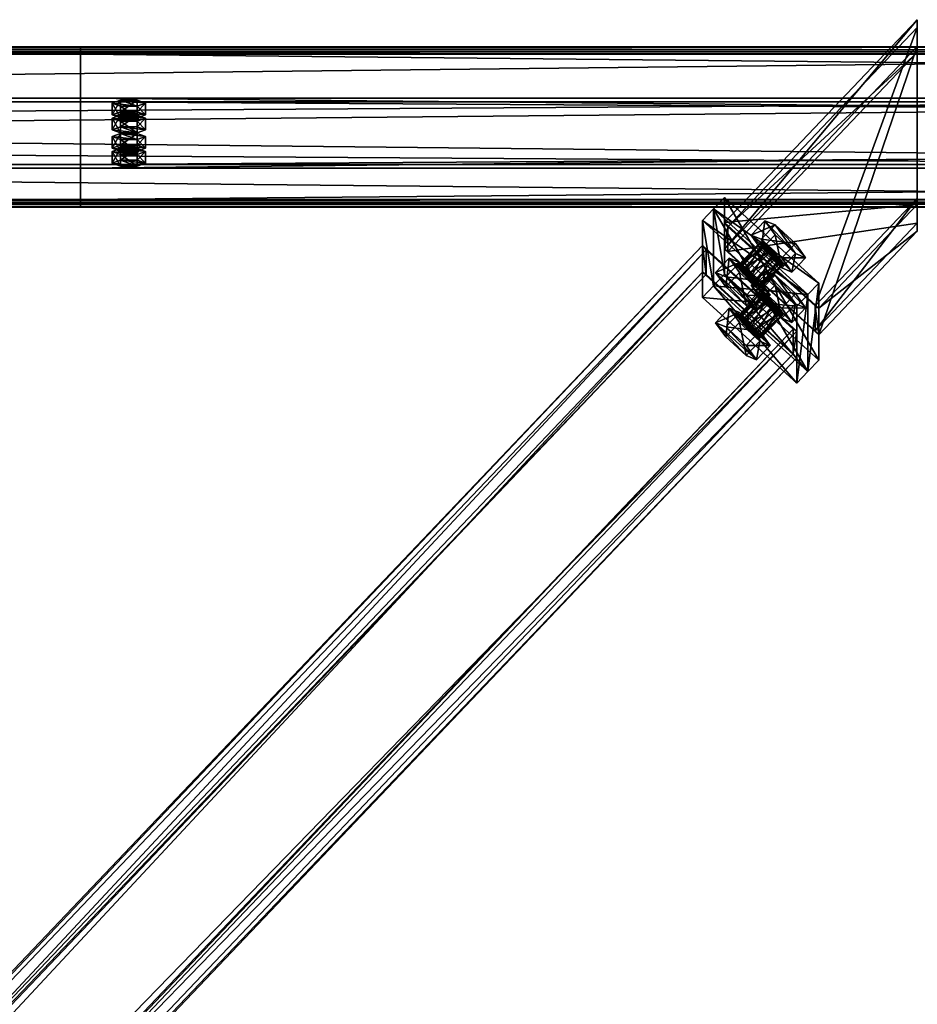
# Model space of a CAD drawing. Header units: millimetres. Extents: x -333 to 67333, y -930 to 39730.
# Tile 613 of 1056: x 4862 to 5420, y 18720 to 19332. Entities that reach past the tile are written whole.
import ezdxf

# ---------------------------------------------------------------- set-up
doc = ezdxf.new("R2010")
doc.units = ezdxf.units.MM
for name, color, linetype in [('13', 7, 'Continuous'), ('3', 7, 'Continuous'), ('95', 7, 'Continuous'), ('99', 7, 'Continuous')]:
    doc.layers.add(name, color=color, linetype=linetype)

msp = doc.modelspace()

# ---------------------------------------------------------------- meshes
at = {"layer": '13', "color": 30}
mesh = msp.add_polyface(dxfattribs=at)
corners = [(6100.01, 19311.83, 7537.05), (6100.01, 19239.44, 7521.66), (-329.99, 19239.44, 7521.66), (-329.99, 19311.83, 7537.05), (6100.01, 19280.61, 7327.99), (-329.99, 19280.61, 7327.99), (6100.01, 19219.96, 7315.1), (-329.99, 19219.96, 7315.1), (6100.01, 19217.26, 7327.82), (-329.99, 19217.26, 7327.82), (6100.01, 19215.31, 7327.4), (-329.99, 19215.31, 7327.4), (6100.01, 19218.42, 7312.73), (-329.99, 19218.42, 7312.73), (6100.01, 19282.98, 7326.45), (-329.99, 19282.98, 7326.45), (6100.01, 19241.82, 7520.12), (-329.99, 19241.82, 7520.12), (6100.01, 19310.29, 7534.68), (-329.99, 19310.29, 7534.68), (6100.01, 19312.99, 7521.96), (-329.99, 19312.99, 7521.96), (6100.01, 19314.95, 7522.38), (-329.99, 19314.95, 7522.38)]
mesh.append_faces([[corners[k] for k in face] for face in [(0, 2, 3, 3), (1, 5, 2, 2), (4, 7, 5, 5), (6, 9, 7, 7), (8, 11, 9, 9), (10, 13, 11, 11), (12, 15, 13, 13), (14, 17, 15, 15), (16, 19, 17, 17), (18, 21, 19, 19), (20, 23, 21, 21), (22, 3, 23, 23), (20, 0, 22, 22), (8, 12, 10, 10), (11, 7, 9, 9)]], dxfattribs={"vtx0": -1, "color": 30})
mesh.append_faces([[corners[k] for k in face] for face in [(1, 16, 4, 4), (16, 0, 18, 18), (18, 0, 20, 20), (12, 6, 14, 14), (14, 4, 16, 16), (3, 19, 23, 23), (19, 2, 17, 17), (15, 5, 13, 13)]], dxfattribs={"vtx0": -1, "vtx1": -1, "color": 30})
mesh.append_faces([[corners[k] for k in face] for face in [(16, 1, 0, 0), (12, 8, 6, 6), (14, 6, 4, 4), (19, 3, 2, 2), (17, 2, 5, 5), (7, 11, 13, 13), (5, 15, 17, 17), (13, 5, 7, 7)]], dxfattribs={"vtx0": -1, "vtx2": -1, "vtx3": -1, "color": 30})
mesh.append_faces([[corners[k] for k in face] for face in [(21, 23, 19, 19)]], dxfattribs={"vtx1": -1, "color": 30})
mesh.append_faces([[corners[k] for k in face] for face in [(0, 1, 2, 2), (1, 4, 5, 5), (4, 6, 7, 7), (6, 8, 9, 9), (8, 10, 11, 11), (10, 12, 13, 13), (12, 14, 15, 15), (14, 16, 17, 17), (16, 18, 19, 19), (18, 20, 21, 21), (20, 22, 23, 23), (22, 0, 3, 3)]], dxfattribs={"vtx2": -1, "vtx3": -1, "color": 30})
mesh = msp.add_polyface(dxfattribs=at)
corners = [(11700.01, 19311.83, 7537.05), (11700.01, 19239.44, 7521.66), (4900.01, 19239.44, 7521.66), (4900.01, 19311.83, 7537.05), (11700.01, 19280.61, 7327.99), (4900.01, 19280.61, 7327.99), (11700.01, 19219.96, 7315.1), (4900.01, 19219.96, 7315.1), (11700.01, 19217.26, 7327.82), (4900.01, 19217.26, 7327.82), (11700.01, 19215.31, 7327.4), (4900.01, 19215.31, 7327.4), (11700.01, 19218.42, 7312.73), (4900.01, 19218.42, 7312.73), (11700.01, 19282.98, 7326.45), (4900.01, 19282.98, 7326.45), (11700.01, 19241.82, 7520.12), (4900.01, 19241.82, 7520.12), (11700.01, 19310.29, 7534.68), (4900.01, 19310.29, 7534.68), (11700.01, 19312.99, 7521.96), (4900.01, 19312.99, 7521.96), (11700.01, 19314.95, 7522.38), (4900.01, 19314.95, 7522.38)]
mesh.append_faces([[corners[k] for k in face] for face in [(0, 2, 3, 3), (1, 5, 2, 2), (4, 7, 5, 5), (6, 9, 7, 7), (8, 11, 9, 9), (10, 13, 11, 11), (12, 15, 13, 13), (14, 17, 15, 15), (16, 19, 17, 17), (18, 21, 19, 19), (20, 23, 21, 21), (22, 3, 23, 23), (8, 12, 10, 10), (18, 22, 20, 20), (11, 7, 9, 9)]], dxfattribs={"vtx0": -1, "color": 30})
mesh.append_faces([[corners[k] for k in face] for face in [(1, 16, 4, 4), (16, 0, 18, 18), (22, 18, 0, 0), (14, 4, 16, 16), (3, 19, 23, 23), (19, 2, 17, 17), (17, 2, 15, 15), (15, 5, 13, 13), (13, 7, 11, 11)]], dxfattribs={"vtx0": -1, "vtx1": -1, "color": 30})
mesh.append_faces([[corners[k] for k in face] for face in [(12, 8, 6, 6), (16, 1, 0, 0), (6, 14, 12, 12), (14, 6, 4, 4), (19, 3, 2, 2), (15, 2, 5, 5), (13, 5, 7, 7)]], dxfattribs={"vtx0": -1, "vtx2": -1, "vtx3": -1, "color": 30})
mesh.append_faces([[corners[k] for k in face] for face in [(21, 23, 19, 19)]], dxfattribs={"vtx1": -1, "color": 30})
mesh.append_faces([[corners[k] for k in face] for face in [(0, 1, 2, 2), (1, 4, 5, 5), (4, 6, 7, 7), (6, 8, 9, 9), (8, 10, 11, 11), (10, 12, 13, 13), (12, 14, 15, 15), (14, 16, 17, 17), (16, 18, 19, 19), (18, 20, 21, 21), (20, 22, 23, 23), (22, 0, 3, 3)]], dxfattribs={"vtx2": -1, "vtx3": -1, "color": 30})
at = {"layer": '3', "color": 91}
mesh = msp.add_polyface(dxfattribs=at)
corners = [(5420, 19326.83, 7216.19), (5420, 19220.55, 7193.6), (5356.51, 19153.78, 7179.41), (5302.32, 19203.08, 7189.89), (5420, 19205.17, 7265.98), (5356.51, 19138.4, 7251.79), (5420, 19311.45, 7288.57), (5302.32, 19187.69, 7262.27), (5420, 19331.77, 7214.17), (5420, 19315.14, 7292.42), (5300.13, 19189.07, 7265.63), (5300.13, 19205.7, 7187.38), (5420, 19200.23, 7268), (5358.71, 19135.77, 7254.3), (5420, 19216.87, 7189.75), (5358.71, 19152.41, 7176.05)]
mesh.append_faces([[corners[k] for k in face] for face in [(0, 2, 3, 3), (1, 5, 2, 2), (4, 7, 5, 5), (6, 3, 7, 7), (8, 10, 11, 11), (9, 13, 10, 10), (12, 15, 13, 13), (14, 11, 15, 15)]], dxfattribs={"vtx0": -1, "color": 91})
mesh.append_faces([[corners[k] for k in face] for face in [(9, 6, 12, 12), (6, 8, 0, 0), (0, 8, 1, 1), (12, 4, 14, 14), (4, 12, 6, 6), (14, 1, 8, 8), (11, 3, 15, 15), (3, 10, 7, 7), (7, 10, 5, 5), (15, 2, 13, 13), (2, 15, 3, 3), (13, 5, 10, 10)]], dxfattribs={"vtx0": -1, "vtx1": -1, "color": 91})
mesh.append_faces([[corners[k] for k in face] for face in [(6, 9, 8, 8), (14, 4, 1, 1), (3, 11, 10, 10), (13, 2, 5, 5)]], dxfattribs={"vtx0": -1, "vtx2": -1, "vtx3": -1, "color": 91})
mesh.append_faces([[corners[k] for k in face] for face in [(0, 1, 2, 2), (1, 4, 5, 5), (4, 6, 7, 7), (6, 0, 3, 3), (8, 9, 10, 10), (9, 12, 13, 13), (12, 14, 15, 15), (14, 8, 11, 11)]], dxfattribs={"vtx2": -1, "vtx3": -1, "color": 91})
mesh = msp.add_polyface(dxfattribs=at)
corners = [(5288.7, 19188.75, 7186.84), (5342.89, 19139.46, 7176.36), (324.44, 13861.62, 6054.57), (270.25, 13910.91, 6065.05), (5342.89, 19124.07, 7248.75), (324.44, 13846.23, 6126.96), (5288.7, 19173.37, 7259.22), (270.25, 13895.53, 6137.43), (5286.51, 19191.37, 7184.33), (5286.51, 19174.74, 7262.58), (268.05, 13896.9, 6140.79), (268.05, 13913.54, 6062.54), (5345.09, 19121.45, 7251.26), (326.63, 13843.61, 6129.47), (5345.08, 19138.08, 7173), (326.63, 13860.24, 6051.21)]
mesh.append_faces([[corners[k] for k in face] for face in [(0, 2, 3, 3), (1, 5, 2, 2), (4, 7, 5, 5), (6, 3, 7, 7), (8, 10, 11, 11), (9, 13, 10, 10), (12, 15, 13, 13), (14, 11, 15, 15)]], dxfattribs={"vtx0": -1, "color": 91})
mesh.append_faces([[corners[k] for k in face] for face in [(9, 6, 12, 12), (6, 8, 0, 0), (0, 8, 1, 1), (12, 4, 14, 14), (4, 12, 6, 6), (14, 1, 8, 8), (11, 3, 15, 15), (3, 10, 7, 7), (13, 7, 10, 10)]], dxfattribs={"vtx0": -1, "vtx1": -1, "color": 91})
mesh.append_faces([[corners[k] for k in face] for face in [(6, 9, 8, 8), (14, 4, 1, 1), (3, 11, 10, 10), (15, 3, 2, 2), (2, 13, 15, 15), (13, 2, 5, 5), (13, 5, 7, 7)]], dxfattribs={"vtx0": -1, "vtx2": -1, "vtx3": -1, "color": 91})
mesh.append_faces([[corners[k] for k in face] for face in [(0, 1, 2, 2), (1, 4, 5, 5), (4, 6, 7, 7), (6, 0, 3, 3), (8, 9, 10, 10), (9, 12, 13, 13), (12, 14, 15, 15), (14, 8, 11, 11)]], dxfattribs={"vtx2": -1, "vtx3": -1, "color": 91})
at = {"layer": '95', "color": 20}
mesh = msp.add_polyface(dxfattribs=at)
corners = [(4924.01, 19249.84, 7472.76), (4924.81, 19250.46, 7469.82), (4924.81, 19252.42, 7470.24), (4924.01, 19251.8, 7473.17), (4927.01, 19250.92, 7467.67), (4927.01, 19252.88, 7468.09), (4930.01, 19251.09, 7466.89), (4930.01, 19253.04, 7467.3), (4933.01, 19250.92, 7467.67), (4933.01, 19252.88, 7468.09), (4935.21, 19250.46, 7469.82), (4935.21, 19252.42, 7470.24), (4936.01, 19249.84, 7472.76), (4936.01, 19251.8, 7473.17), (4935.21, 19249.22, 7475.69), (4935.21, 19251.17, 7476.11), (4933.01, 19248.76, 7477.84), (4933.01, 19250.72, 7478.26), (4930.01, 19248.59, 7478.63), (4930.01, 19250.55, 7479.04), (4927.01, 19248.76, 7477.84), (4927.01, 19250.72, 7478.26), (4924.81, 19249.22, 7475.69), (4924.81, 19251.17, 7476.11), (4919.62, 19251.8, 7473.17), (4924.81, 19253.67, 7464.37), (4924.81, 19261, 7465.93), (4919.62, 19259.13, 7474.73), (4935.21, 19253.67, 7464.37), (4935.21, 19261, 7465.93), (4940.4, 19251.8, 7473.17), (4940.4, 19259.13, 7474.73), (4935.21, 19249.92, 7481.98), (4935.21, 19257.26, 7483.54), (4924.81, 19249.92, 7481.98), (4924.81, 19257.26, 7483.54), (4919.62, 19242.5, 7471.2), (4924.81, 19244.37, 7462.39), (4924.81, 19251.71, 7463.95), (4919.62, 19249.84, 7472.76), (4935.21, 19244.37, 7462.39), (4935.21, 19251.71, 7463.95), (4940.4, 19242.5, 7471.2), (4940.4, 19249.84, 7472.76), (4935.21, 19240.63, 7480), (4935.21, 19247.97, 7481.56), (4924.81, 19240.63, 7480), (4924.81, 19247.97, 7481.56), (4924.01, 19270.63, 7374.94), (4924.81, 19271.25, 7372.01), (4924.81, 19273.21, 7372.42), (4924.01, 19272.59, 7375.36), (4927.01, 19271.71, 7369.86), (4927.01, 19273.67, 7370.28), (4930.01, 19271.88, 7369.07), (4930.01, 19273.83, 7369.49), (4933.01, 19271.71, 7369.86), (4933.01, 19273.67, 7370.28), (4935.21, 19271.25, 7372.01), (4935.21, 19273.21, 7372.42), (4936.01, 19270.63, 7374.94), (4936.01, 19272.59, 7375.36), (4935.21, 19270.01, 7377.88), (4935.21, 19271.96, 7378.29), (4933.01, 19269.55, 7380.03), (4933.01, 19271.51, 7380.44), (4930.01, 19269.38, 7380.81), (4930.01, 19271.34, 7381.23), (4927.01, 19269.55, 7380.03), (4927.01, 19271.51, 7380.44), (4924.81, 19270.01, 7377.88), (4924.81, 19271.96, 7378.29), (4919.62, 19272.59, 7375.36), (4924.81, 19274.46, 7366.55), (4924.81, 19281.79, 7368.11), (4919.62, 19279.92, 7376.92), (4935.21, 19274.46, 7366.55), (4935.21, 19281.79, 7368.11), (4940.4, 19272.59, 7375.36), (4940.4, 19279.92, 7376.92), (4935.21, 19270.72, 7384.16), (4935.21, 19278.05, 7385.72), (4924.81, 19270.72, 7384.16), (4924.81, 19278.05, 7385.72), (4919.62, 19263.29, 7373.38), (4924.81, 19265.17, 7364.58), (4924.81, 19272.5, 7366.14), (4919.62, 19270.63, 7374.94), (4935.21, 19265.17, 7364.58), (4935.21, 19272.5, 7366.14), (4940.4, 19263.29, 7373.38), (4940.4, 19270.63, 7374.94), (4935.21, 19261.42, 7382.19), (4935.21, 19268.76, 7383.75), (4924.81, 19261.42, 7382.19), (4924.81, 19268.76, 7383.75)]
mesh.append_faces([[corners[k] for k in face] for face in [(0, 2, 3, 3), (1, 5, 2, 2), (4, 7, 5, 5), (6, 9, 7, 7), (8, 11, 9, 9), (10, 13, 11, 11), (12, 15, 13, 13), (14, 17, 15, 15), (16, 19, 17, 17), (18, 21, 19, 19), (20, 23, 21, 21), (22, 3, 23, 23), (4, 8, 6, 6), (18, 22, 20, 20), (23, 19, 21, 21), (11, 7, 9, 9), (24, 26, 27, 27), (25, 29, 26, 26), (28, 31, 29, 29), (30, 33, 31, 31), (32, 35, 33, 33), (34, 27, 35, 35), (25, 30, 28, 28), (32, 24, 34, 34), (27, 33, 35, 35), (31, 26, 29, 29), (36, 38, 39, 39), (37, 41, 38, 38), (40, 43, 41, 41), (42, 45, 43, 43), (44, 47, 45, 45), (46, 39, 47, 47), (37, 42, 40, 40), (44, 36, 46, 46), (39, 45, 47, 47), (43, 38, 41, 41), (48, 50, 51, 51), (49, 53, 50, 50), (52, 55, 53, 53), (54, 57, 55, 55), (56, 59, 57, 57), (58, 61, 59, 59), (60, 63, 61, 61), (62, 65, 63, 63), (64, 67, 65, 65), (66, 69, 67, 67), (68, 71, 69, 69), (70, 51, 71, 71), (54, 58, 56, 56), (66, 70, 68, 68), (69, 65, 67, 67), (59, 55, 57, 57), (72, 74, 75, 75), (73, 77, 74, 74), (76, 79, 77, 77), (78, 81, 79, 79), (80, 83, 81, 81), (82, 75, 83, 83), (73, 78, 76, 76), (80, 72, 82, 82), (75, 81, 83, 83), (79, 74, 77, 77), (84, 86, 87, 87), (85, 89, 86, 86), (88, 91, 89, 89), (90, 93, 91, 91), (92, 95, 93, 93), (94, 87, 95, 95), (85, 90, 88, 88), (92, 84, 94, 94), (87, 93, 95, 95), (91, 86, 89, 89)]], dxfattribs={"vtx0": -1, "color": 20})
mesh.append_faces([[corners[k] for k in face] for face in [(8, 4, 10, 10), (10, 4, 12, 12), (12, 1, 14, 14), (14, 22, 16, 16), (16, 22, 18, 18), (19, 23, 17, 17), (17, 3, 15, 15), (15, 2, 13, 13), (13, 5, 11, 11), (30, 25, 32, 32), (33, 26, 31, 31), (42, 37, 44, 44), (45, 38, 43, 43), (58, 49, 60, 60), (60, 49, 62, 62), (62, 48, 64, 64), (64, 70, 66, 66), (65, 51, 63, 63), (63, 50, 61, 61), (61, 53, 59, 59), (78, 73, 80, 80), (81, 74, 79, 79), (90, 85, 92, 92), (93, 86, 91, 91)]], dxfattribs={"vtx0": -1, "vtx1": -1, "color": 20})
mesh.append_faces([[corners[k] for k in face] for face in [(12, 4, 1, 1), (14, 1, 0, 0), (14, 0, 22, 22), (17, 23, 3, 3), (15, 3, 2, 2), (13, 2, 5, 5), (11, 5, 7, 7), (32, 25, 24, 24), (33, 27, 26, 26), (44, 37, 36, 36), (45, 39, 38, 38), (58, 54, 52, 52), (58, 52, 49, 49), (62, 49, 48, 48), (64, 48, 70, 70), (65, 69, 71, 71), (65, 71, 51, 51), (63, 51, 50, 50), (61, 50, 53, 53), (59, 53, 55, 55), (80, 73, 72, 72), (81, 75, 74, 74), (92, 85, 84, 84), (93, 87, 86, 86)]], dxfattribs={"vtx0": -1, "vtx2": -1, "vtx3": -1, "color": 20})
mesh.append_faces([[corners[k] for k in face] for face in [(0, 1, 2, 2), (1, 4, 5, 5), (4, 6, 7, 7), (6, 8, 9, 9), (8, 10, 11, 11), (10, 12, 13, 13), (12, 14, 15, 15), (14, 16, 17, 17), (16, 18, 19, 19), (18, 20, 21, 21), (20, 22, 23, 23), (22, 0, 3, 3), (24, 25, 26, 26), (25, 28, 29, 29), (28, 30, 31, 31), (30, 32, 33, 33), (32, 34, 35, 35), (34, 24, 27, 27), (36, 37, 38, 38), (37, 40, 41, 41), (40, 42, 43, 43), (42, 44, 45, 45), (44, 46, 47, 47), (46, 36, 39, 39), (48, 49, 50, 50), (49, 52, 53, 53), (52, 54, 55, 55), (54, 56, 57, 57), (56, 58, 59, 59), (58, 60, 61, 61), (60, 62, 63, 63), (62, 64, 65, 65), (64, 66, 67, 67), (66, 68, 69, 69), (68, 70, 71, 71), (70, 48, 51, 51), (72, 73, 74, 74), (73, 76, 77, 77), (76, 78, 79, 79), (78, 80, 81, 81), (80, 82, 83, 83), (82, 72, 75, 75), (84, 85, 86, 86), (85, 88, 89, 89), (88, 90, 91, 91), (90, 92, 93, 93), (92, 94, 95, 95), (94, 84, 87, 87)]], dxfattribs={"vtx2": -1, "vtx3": -1, "color": 20})
at = {"layer": '95', "color": 7}
mesh = msp.add_polyface(dxfattribs=at)
corners = [(5308.47, 19147.48, 7292.57), (5309.45, 19147.63, 7287.49), (5323.07, 19161.95, 7290.53), (5322.09, 19161.8, 7295.62), (5312.13, 19145.95, 7283.39), (5325.76, 19160.27, 7286.44), (5315.8, 19142.9, 7281.37), (5329.42, 19157.22, 7284.42), (5319.46, 19139.29, 7281.98), (5333.08, 19153.61, 7285.02), (5322.14, 19136.09, 7285.04), (5335.76, 19150.41, 7288.08), (5323.12, 19134.16, 7289.74), (5336.74, 19148.48, 7292.78), (5322.14, 19134.01, 7294.82), (5335.76, 19148.33, 7297.86), (5319.46, 19135.69, 7298.92), (5333.08, 19150.01, 7301.96), (5315.8, 19138.74, 7300.94), (5329.42, 19153.06, 7303.98), (5312.13, 19142.35, 7300.33), (5325.76, 19156.67, 7303.38), (5309.45, 19145.55, 7297.27), (5323.07, 19159.87, 7300.32), (5316.73, 19166.68, 7296.65), (5323.07, 19164.03, 7280.75), (5331.59, 19172.98, 7282.66), (5325.25, 19175.63, 7298.55), (5335.76, 19152.49, 7278.3), (5344.27, 19161.45, 7280.2), (5342.1, 19143.6, 7291.75), (5350.61, 19152.56, 7293.65), (5335.76, 19146.26, 7307.65), (5344.27, 19155.21, 7309.55), (5323.07, 19157.79, 7310.1), (5331.59, 19166.75, 7312), (5294.6, 19143.4, 7291.7), (5300.94, 19140.75, 7275.81), (5309.45, 19149.71, 7277.71), (5303.11, 19152.36, 7293.61), (5313.62, 19129.21, 7273.35), (5322.14, 19138.17, 7275.26), (5319.97, 19120.33, 7286.8), (5328.48, 19129.28, 7288.7), (5313.62, 19122.98, 7302.7), (5322.14, 19131.93, 7304.6), (5300.94, 19134.52, 7305.15), (5309.45, 19143.47, 7307.05), (5308.47, 19178.67, 7145.85), (5309.45, 19178.81, 7140.77), (5323.07, 19193.14, 7143.81), (5322.09, 19192.99, 7148.89), (5312.13, 19177.13, 7136.67), (5325.75, 19191.46, 7139.71), (5315.8, 19174.08, 7134.65), (5329.42, 19188.41, 7137.7), (5319.46, 19170.47, 7135.25), (5333.08, 19184.8, 7138.3), (5322.14, 19167.27, 7138.32), (5335.76, 19181.6, 7141.36), (5323.12, 19165.34, 7143.02), (5336.74, 19179.67, 7146.06), (5322.14, 19165.19, 7148.1), (5335.76, 19179.52, 7151.14), (5319.46, 19166.87, 7152.2), (5333.08, 19181.2, 7155.24), (5315.8, 19169.92, 7154.21), (5329.42, 19184.25, 7157.26), (5312.13, 19173.53, 7153.61), (5325.75, 19187.86, 7156.66), (5309.45, 19176.73, 7150.55), (5323.07, 19191.06, 7153.59), (5316.73, 19197.87, 7149.93), (5323.07, 19195.22, 7134.03), (5331.59, 19204.17, 7135.93), (5325.25, 19206.82, 7151.83), (5335.76, 19183.68, 7131.58), (5344.27, 19192.63, 7133.48), (5342.1, 19174.79, 7145.02), (5350.61, 19183.74, 7146.93), (5335.76, 19177.44, 7160.92), (5344.27, 19186.39, 7162.83), (5323.07, 19188.98, 7163.38), (5331.59, 19197.93, 7165.28), (5294.6, 19174.59, 7144.98), (5300.94, 19171.94, 7129.08), (5309.45, 19180.89, 7130.99), (5303.11, 19183.54, 7146.88), (5313.62, 19160.4, 7126.63), (5322.14, 19169.35, 7128.53), (5319.96, 19151.51, 7140.08), (5328.48, 19160.47, 7141.98), (5313.62, 19154.16, 7155.98), (5322.14, 19163.12, 7157.88), (5300.94, 19165.7, 7158.43), (5309.45, 19174.65, 7160.33)]
mesh.append_faces([[corners[k] for k in face] for face in [(0, 2, 3, 3), (1, 5, 2, 2), (4, 7, 5, 5), (6, 9, 7, 7), (8, 11, 9, 9), (10, 13, 11, 11), (12, 15, 13, 13), (14, 17, 15, 15), (16, 19, 17, 17), (18, 21, 19, 19), (20, 23, 21, 21), (22, 3, 23, 23), (4, 8, 6, 6), (18, 22, 20, 20), (23, 19, 21, 21), (11, 7, 9, 9), (24, 26, 27, 27), (25, 29, 26, 26), (28, 31, 29, 29), (30, 33, 31, 31), (32, 35, 33, 33), (34, 27, 35, 35), (25, 30, 28, 28), (32, 24, 34, 34), (27, 33, 35, 35), (31, 26, 29, 29), (36, 38, 39, 39), (37, 41, 38, 38), (40, 43, 41, 41), (42, 45, 43, 43), (44, 47, 45, 45), (46, 39, 47, 47), (37, 42, 40, 40), (44, 36, 46, 46), (39, 45, 47, 47), (43, 38, 41, 41), (48, 50, 51, 51), (49, 53, 50, 50), (52, 55, 53, 53), (54, 57, 55, 55), (56, 59, 57, 57), (58, 61, 59, 59), (60, 63, 61, 61), (62, 65, 63, 63), (64, 67, 65, 65), (66, 69, 67, 67), (68, 71, 69, 69), (70, 51, 71, 71), (52, 56, 54, 54), (64, 68, 66, 66), (71, 67, 69, 69), (59, 55, 57, 57), (72, 74, 75, 75), (73, 77, 74, 74), (76, 79, 77, 77), (78, 81, 79, 79), (80, 83, 81, 81), (82, 75, 83, 83), (73, 78, 76, 76), (80, 72, 82, 82), (75, 81, 83, 83), (79, 74, 77, 77), (84, 86, 87, 87), (85, 89, 86, 86), (88, 91, 89, 89), (90, 93, 91, 91), (92, 95, 93, 93), (94, 87, 95, 95), (85, 90, 88, 88), (92, 84, 94, 94), (87, 93, 95, 95), (91, 86, 89, 89)]], dxfattribs={"vtx0": -1, "color": 7})
mesh.append_faces([[corners[k] for k in face] for face in [(8, 4, 10, 10), (10, 1, 12, 12), (12, 1, 14, 14), (14, 0, 16, 16), (16, 22, 18, 18), (19, 23, 17, 17), (17, 3, 15, 15), (15, 2, 13, 13), (13, 5, 11, 11), (30, 25, 32, 32), (33, 26, 31, 31), (42, 36, 44, 44), (45, 39, 43, 43), (56, 52, 58, 58), (58, 52, 60, 60), (60, 49, 62, 62), (62, 48, 64, 64), (67, 71, 65, 65), (65, 51, 63, 63), (63, 51, 61, 61), (61, 53, 59, 59), (78, 73, 80, 80), (81, 74, 79, 79), (90, 84, 92, 92), (93, 87, 91, 91)]], dxfattribs={"vtx0": -1, "vtx1": -1, "color": 7})
mesh.append_faces([[corners[k] for k in face] for face in [(10, 4, 1, 1), (14, 1, 0, 0), (16, 0, 22, 22), (17, 23, 3, 3), (15, 3, 2, 2), (13, 2, 5, 5), (11, 5, 7, 7), (32, 25, 24, 24), (33, 27, 26, 26), (42, 37, 36, 36), (43, 39, 38, 38), (60, 52, 49, 49), (62, 49, 48, 48), (64, 48, 70, 70), (64, 70, 68, 68), (65, 71, 51, 51), (61, 51, 50, 50), (61, 50, 53, 53), (59, 53, 55, 55), (80, 73, 72, 72), (81, 75, 74, 74), (90, 85, 84, 84), (91, 87, 86, 86)]], dxfattribs={"vtx0": -1, "vtx2": -1, "vtx3": -1, "color": 7})
mesh.append_faces([[corners[k] for k in face] for face in [(0, 1, 2, 2), (1, 4, 5, 5), (4, 6, 7, 7), (6, 8, 9, 9), (8, 10, 11, 11), (10, 12, 13, 13), (12, 14, 15, 15), (14, 16, 17, 17), (16, 18, 19, 19), (18, 20, 21, 21), (20, 22, 23, 23), (22, 0, 3, 3), (24, 25, 26, 26), (25, 28, 29, 29), (28, 30, 31, 31), (30, 32, 33, 33), (32, 34, 35, 35), (34, 24, 27, 27), (36, 37, 38, 38), (37, 40, 41, 41), (40, 42, 43, 43), (42, 44, 45, 45), (44, 46, 47, 47), (46, 36, 39, 39), (48, 49, 50, 50), (49, 52, 53, 53), (52, 54, 55, 55), (54, 56, 57, 57), (56, 58, 59, 59), (58, 60, 61, 61), (60, 62, 63, 63), (62, 64, 65, 65), (64, 66, 67, 67), (66, 68, 69, 69), (68, 70, 71, 71), (70, 48, 51, 51), (72, 73, 74, 74), (73, 76, 77, 77), (76, 78, 79, 79), (78, 80, 81, 81), (80, 82, 83, 83), (82, 72, 75, 75), (84, 85, 86, 86), (85, 88, 89, 89), (88, 90, 91, 91), (90, 92, 93, 93), (92, 94, 95, 95), (94, 84, 87, 87)]], dxfattribs={"vtx2": -1, "vtx3": -1, "color": 7})
at = {"layer": '99', "color": 7}
mesh = msp.add_polyface(dxfattribs=at)
corners = [(5358.71, 19120.18, 7327.66), (5300.13, 19173.47, 7338.99), (5300.13, 19221.29, 7114.01), (5358.71, 19168, 7102.69), (5293.32, 19166.31, 7337.47), (5293.32, 19214.13, 7112.49), (5351.9, 19113.02, 7326.14), (5351.9, 19160.84, 7101.16)]
mesh.append_faces([[corners[k] for k in face] for face in [(0, 2, 3, 3), (1, 5, 2, 2), (4, 7, 5, 5), (6, 3, 7, 7), (1, 6, 4, 4), (3, 5, 7, 7)]], dxfattribs={"vtx0": -1, "color": 7})
mesh.append_faces([[corners[k] for k in face] for face in [(0, 1, 2, 2), (1, 4, 5, 5), (4, 6, 7, 7), (6, 0, 3, 3), (1, 0, 6, 6), (3, 2, 5, 5)]], dxfattribs={"vtx2": -1, "vtx3": -1, "color": 7})
mesh = msp.add_polyface(dxfattribs=at)
corners = [(5351.9, 19113.02, 7326.14), (5293.32, 19166.31, 7337.47), (5293.32, 19214.13, 7112.49), (5351.9, 19160.84, 7101.16), (5286.51, 19159.15, 7335.94), (5286.51, 19206.97, 7110.97), (5345.09, 19105.86, 7324.62), (5345.08, 19153.67, 7099.64)]
mesh.append_faces([[corners[k] for k in face] for face in [(0, 2, 3, 3), (1, 5, 2, 2), (4, 7, 5, 5), (6, 3, 7, 7), (1, 6, 4, 4), (3, 5, 7, 7)]], dxfattribs={"vtx0": -1, "color": 7})
mesh.append_faces([[corners[k] for k in face] for face in [(0, 1, 2, 2), (1, 4, 5, 5), (4, 6, 7, 7), (6, 0, 3, 3), (1, 0, 6, 6), (3, 2, 5, 5)]], dxfattribs={"vtx2": -1, "vtx3": -1, "color": 7})

doc.saveas('drawing.dxf')
